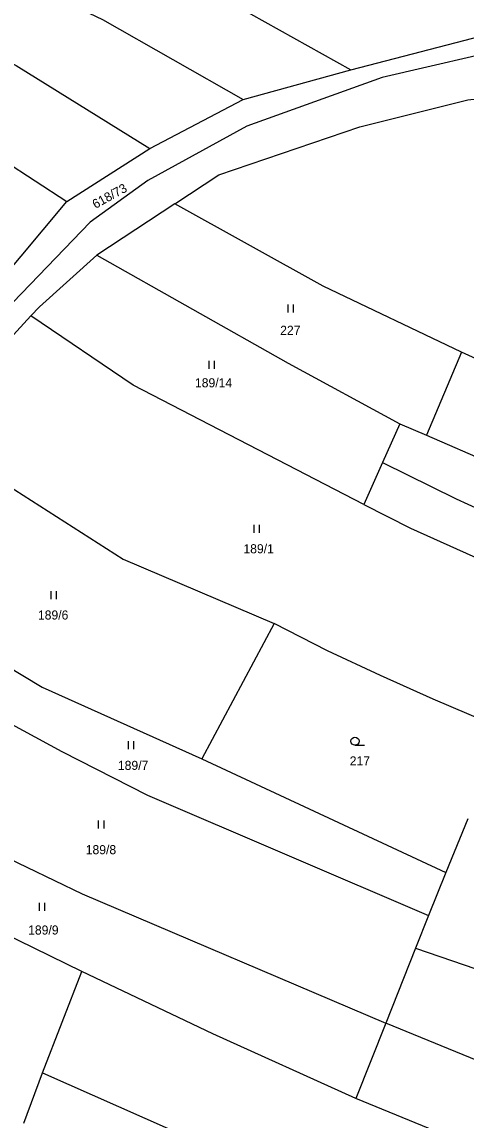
# Model space of a CAD drawing. Extents: x -757266 to -753360, y -1162585 to -1157740.
# Drawn here: x -755182.6 to -755099.6, y -1161770.1 to -1161564.9 of the extents above; entities that cross this region are included whole.
import ezdxf

# ---------------------------------------------------------------- set-up
doc = ezdxf.new("R2010")
doc.units = 0
for name, color, linetype in [('Hranice parcel', 7, 'Continuous'), ('Parcelní čísla', 7, 'Continuous'), ('Značky kultur', 7, 'Continuous')]:
    doc.layers.add(name, color=color, linetype=linetype)

msp = doc.modelspace()

# ---------------------------------------------------------------- linework, layer by layer
at = {"layer": 'Hranice parcel'}
for p, q in [((-755121.11, -1161573.79), (-755093.91, -1161566.76)), ((-755141.22, -1161579.38), (-755121.11, -1161573.79)), ((-755158.67, -1161588.55), (-755141.22, -1161579.38)), ((-755174.18, -1161598.43), (-755158.67, -1161588.55)), ((-755195.84, -1161624.28), (-755174.18, -1161598.43)), ((-755153.99, -1161598.86), (-755168.59, -1161608.48)), ((-755100.42, -1161626.56), (-755106.96, -1161642.12)), ((-755070.22, -1161640.54), (-755100.42, -1161626.56)), ((-755111.98, -1161639.98), (-755115.2, -1161647.19)), ((-755111.98, -1161639.98), (-755106.96, -1161642.12)), ((-755106.96, -1161642.12), (-755044.01, -1161669.47)), ((-755115.2, -1161647.19), (-755118.71, -1161655.04)), ((-755135.46, -1161677.31), (-755148.94, -1161702.6)), ((-755148.94, -1161702.6), (-755103.39, -1161723.81)), ((-755099.23, -1161713.82), (-755103.39, -1161723.81)), ((-755103.39, -1161723.81), (-755106.58, -1161731.85)), ((-755106.58, -1161731.85), (-755109.01, -1161737.99)), ((-755109.01, -1161737.99), (-755114.56, -1161752)), ((-755178.7, -1161761.3), (-755171.38, -1161742.36)), ((-755114.56, -1161752), (-755120.17, -1161766.09)), ((-755063.99, -1161772.75), (-755114.56, -1161752)), ((-755182.22, -1161770.7), (-755178.7, -1161761.3)), ((-755067.86, -1161787.41), (-755120.17, -1161766.09))]:
    msp.add_line(p, q, dxfattribs=at)
for points in [[(-755782.74, -1161280.56), (-755645.35, -1161340.93), (-755519.98, -1161394.86), (-755460.6, -1161421.81), (-755436.15, -1161431.87), (-755425.9, -1161435.03), (-755355.7, -1161465.41), (-755290.08, -1161494.33), (-755231.14, -1161519.34), (-755153.25, -1161555.83), (-755121.11, -1161573.79)], [(-755812.64, -1161282.31), (-755666.23, -1161347.14), (-755549.08, -1161398.82), (-755489.31, -1161423.93), (-755414.3, -1161457.2), (-755317.48, -1161498.51), (-755225.49, -1161536.83), (-755167.52, -1161564.42), (-755141.22, -1161579.38)], [(-755881.76, -1161287.97), (-755839.92, -1161302.7), (-755808.2, -1161317.92), (-755739.2, -1161347.36), (-755634.65, -1161393.8), (-755559.31, -1161427.76), (-755467.05, -1161466.45), (-755370.47, -1161508.25), (-755305.48, -1161534.89), (-755230.91, -1161566.78), (-755192, -1161586.81), (-755174.18, -1161598.43)], [(-755834.49, -1161288.58), (-755813.12, -1161299.38), (-755739.2, -1161330.21), (-755569.77, -1161406.86), (-755458.43, -1161454.18), (-755363.44, -1161494.61), (-755238.5, -1161546.72), (-755183.62, -1161572.99), (-755158.67, -1161588.55)], [(-755089.41, -1161569.29), (-755115.24, -1161575.25), (-755140.56, -1161584.36), (-755159.03, -1161594.51), (-755169.79, -1161602.28), (-755201.96, -1161635.61), (-755215.93, -1161648.26)], [(-755153.99, -1161598.86), (-755145.75, -1161593.44), (-755119.41, -1161584.47), (-755099.27, -1161579.41), (-755060.17, -1161575.24), (-755038.92, -1161571.92), (-755029.27, -1161570.19)], [(-755100.42, -1161626.56), (-755126.28, -1161614.25), (-755153.99, -1161598.86)], [(-755180.87, -1161619.82), (-755179.3, -1161618.12), (-755168.59, -1161608.48)], [(-755168.59, -1161608.48), (-755132.83, -1161628.67), (-755111.98, -1161639.98)], [(-755200.64, -1161641), (-755198.56, -1161639.09), (-755180.87, -1161619.82)], [(-755118.71, -1161655.04), (-755161.76, -1161632.78), (-755180.87, -1161619.82)], [(-755200.64, -1161641), (-755187.05, -1161650.32), (-755163.63, -1161665.29), (-755135.46, -1161677.31)], [(-755115.2, -1161647.19), (-755101.44, -1161654.02), (-755090.54, -1161658.98), (-755065.56, -1161669.27), (-755046.69, -1161676.82)], [(-755118.71, -1161655.04), (-755109.95, -1161659.46), (-755094.02, -1161666.67), (-755080.85, -1161672.11)], [(-755223.01, -1161661.51), (-755205.58, -1161673.05), (-755178.78, -1161689.19), (-755148.94, -1161702.6)], [(-755230.6, -1161668.24), (-755209.81, -1161682.38), (-755175.12, -1161701.24), (-755159.12, -1161709.4), (-755106.58, -1161731.85)], [(-755092.28, -1161697.14), (-755105.72, -1161691.43), (-755115.58, -1161687.01), (-755125.47, -1161682.38), (-755135.46, -1161677.31)], [(-755250.6, -1161684.8), (-755210.89, -1161708.83), (-755186.86, -1161720.32), (-755171.31, -1161727.85), (-755114.56, -1161752)], [(-755171.38, -1161742.36), (-755195.07, -1161730.74), (-755221.67, -1161717.88), (-755262.23, -1161695.7)], [(-755109.01, -1161737.99), (-755070.67, -1161751.12), (-755066.7, -1161752.01)], [(-755120.17, -1161766.09), (-755146.87, -1161754.01), (-755171.38, -1161742.36)], [(-755178.7, -1161761.3), (-755098.41, -1161796.84), (-755096.64, -1161792.78), (-755085.83, -1161796.77)]]:
    msp.add_lwpolyline(points, dxfattribs=at)
at = {"layer": 'Značky kultur'}
for p, q in [((-755132.831, -1161619.17), (-755132.831, -1161617.67)), ((-755131.83, -1161619.17), (-755131.83, -1161617.67)), ((-755147.571, -1161629.72), (-755147.571, -1161628.22)), ((-755146.57, -1161629.72), (-755146.57, -1161628.22)), ((-755139.171, -1161660.34), (-755139.171, -1161658.84)), ((-755138.17, -1161660.34), (-755138.17, -1161658.84)), ((-755177.101, -1161672.73), (-755177.101, -1161671.23)), ((-755176.1, -1161672.73), (-755176.1, -1161671.23)), ((-755162.671, -1161700.79), (-755162.671, -1161699.29)), ((-755161.67, -1161700.79), (-755161.67, -1161699.29)), ((-755120.333, -1161700.04), (-755118.583, -1161700.04)), ((-755168.221, -1161715.64), (-755168.221, -1161714.14)), ((-755167.22, -1161715.64), (-755167.22, -1161714.14)), ((-755179.301, -1161730.99), (-755179.301, -1161729.49)), ((-755178.3, -1161730.99), (-755178.3, -1161729.49))]:
    msp.add_line(p, q, dxfattribs=at)
msp.add_circle((-755120.3329, -1161699.2898), 0.75, dxfattribs=at)

# ---------------------------------------------------------------- texts
at = {"layer": 'Parcelní čísla'}
msp.add_text('618/73', height=1.7, rotation=29, dxfattribs=at).set_placement((-755168.817, -1161599.823))
for s, p in [('227', (-755134.31, -1161623.35)), ('189/14', (-755150.23, -1161633.16)), ('189/1', (-755141.18, -1161664.18)), ('189/6', (-755179.57, -1161676.56)), ('217', (-755121.32, -1161703.83)), ('189/7', (-755164.63, -1161704.66)), ('189/8', (-755170.64, -1161720.42)), ('189/9', (-755181.4, -1161735.43))]:
    msp.add_text(s, height=1.7, dxfattribs=at).set_placement(p)

doc.saveas('drawing.dxf')
